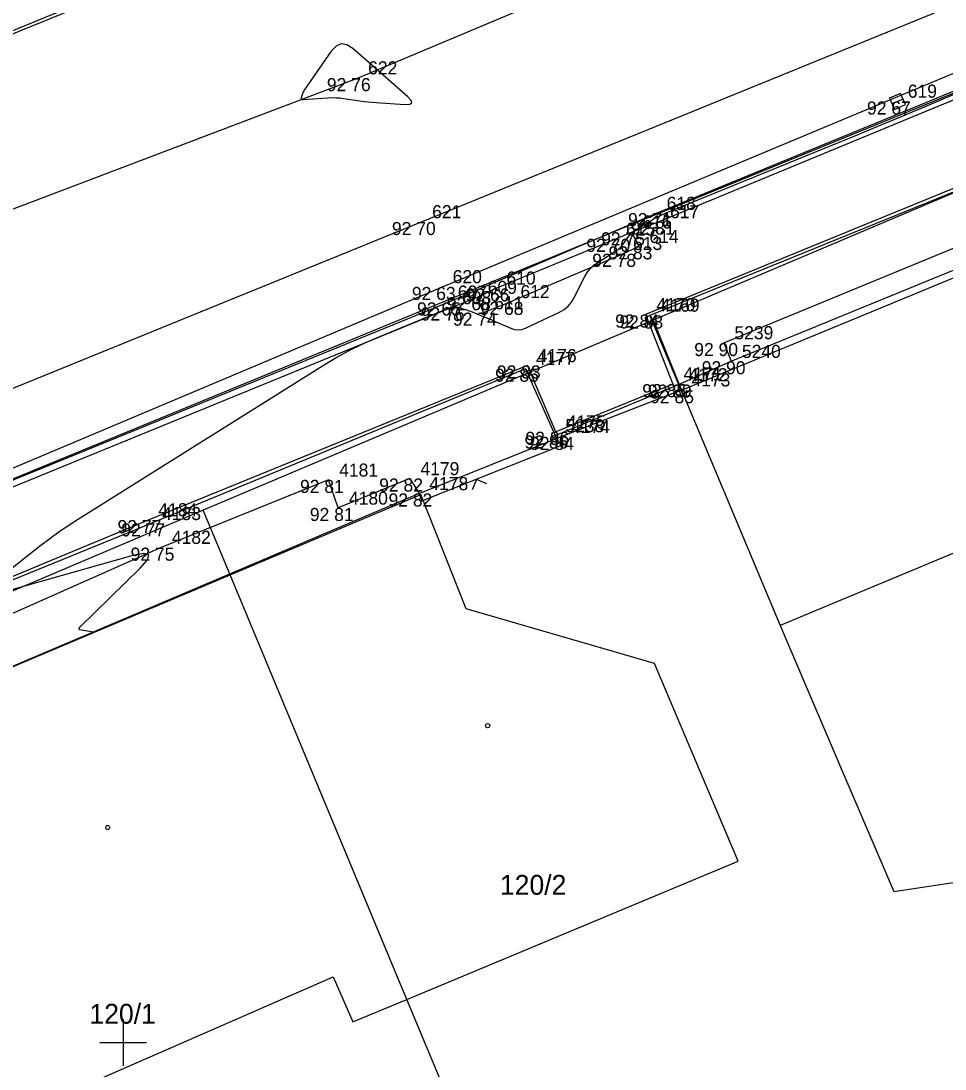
# Model space of a CAD drawing. Extents: x -711081 to -709338, y -1025122 to -1024092.
# Drawn here: x -709977.19 to -709957.41, y -1024625.57 to -1024603.14 of the extents above; entities that cross this region are included whole.
import ezdxf

# ---------------------------------------------------------------- set-up
doc = ezdxf.new("R2010")
doc.units = 0
for name, color, linetype in [('Ex_Minor Contours', 7, 'Continuous'), ('Z_body', 7, 'Continuous'), ('Z_body_cisla', 7, 'Continuous'), ('Z_body_vysky_redukovane', 7, 'Continuous'), ('Z_budova', 7, 'Continuous'), ('Z_chodnik', 7, 'Continuous'), ('Z_hektometricka_sit', 7, 'Continuous'), ('Z_katastr_cisla_stavebni', 7, 'Continuous'), ('Z_katastr_hranice', 7, 'Continuous'), ('Z_katastr_vnitrni_kresba', 7, 'Continuous'), ('Z_katastr_znacky_budov', 7, 'Continuous'), ('Z_komunikace', 7, 'Continuous'), ('Z_komunikace_osa', 7, 'Continuous'), ('Z_obruba', 7, 'Continuous'), ('Z_ploty', 7, 'Continuous'), ('Z_ploty_znacky', 7, 'Continuous'), ('Z_rozhranni', 7, 'Continuous'), ('Z_site_kanalizace_znaky', 7, 'Continuous'), ('Z_vdz12_plna', 7, 'Continuous'), ('Z_vdz25_plna', 7, 'Continuous'), ('Z_vstupy', 7, 'Continuous')]:
    doc.layers.add(name, color=color, linetype=linetype)

# ---------------------------------------------------------------- blocks, each defined once
blk = doc.blocks.new('POINT_DISPLAY')
blk.add_line((0, 0), (0, 0))
blk = doc.blocks.new('Z212')
for p, q in [((-0.17, 0.17), (0, 0)), ((0, 0), (0.17, 0.17))]:
    blk.add_line(p, q)
blk = doc.blocks.new('Z46260')
for p, q in [((0.13, 0.13), (-0.13, 0.13)), ((-0.13, 0.13), (-0.13, -0.13)), ((0.13, 0), (-0.13, 0)), ((0.13, -0.13), (0.13, 0.13)), ((-0.13, -0.13), (0.13, -0.13))]:
    blk.add_line(p, q)

msp = doc.modelspace()

# ---------------------------------------------------------------- linework, layer by layer
at = {"layer": 'Ex_Minor Contours'}
msp.add_lwpolyline([(-709971.137, -1024604.634), (-709971.148, -1024604.653), (-709971.156, -1024604.673), (-709971.164, -1024604.694), (-709971.19, -1024604.779), (-709971.192, -1024604.797), (-709971.188, -1024604.809), (-709971.177, -1024604.816), (-709971.158, -1024604.818), (-709970.625, -1024604.781), (-709970.538, -1024604.778), (-709970.452, -1024604.779), (-709970.365, -1024604.785), (-709970.279, -1024604.796), (-709969.934, -1024604.847), (-709969.848, -1024604.859), (-709969.761, -1024604.87), (-709969.675, -1024604.878), (-709969.588, -1024604.884), (-709968.973, -1024604.922), (-709968.87, -1024604.918), (-709968.825, -1024604.89), (-709968.838, -1024604.839), (-709968.908, -1024604.764), (-709970.086, -1024603.729), (-709970.214, -1024603.646), (-709970.334, -1024603.628), (-709970.446, -1024603.674), (-709970.55, -1024603.786), (-709971.126, -1024604.615)], close=True, dxfattribs=at)
for points in [[(-709977.658, -1024615.059), (-709976.762, -1024614.358), (-709976.571, -1024614.213), (-709976.377, -1024614.073), (-709976.179, -1024613.938), (-709975.978, -1024613.808), (-709970.681, -1024610.485), (-709970.427, -1024610.333), (-709970.167, -1024610.192), (-709969.902, -1024610.062), (-709969.631, -1024609.943), (-709968.006, -1024609.268), (-709967.996, -1024609.264), (-709967.987, -1024609.261), (-709967.978, -1024609.258), (-709967.968, -1024609.256), (-709967.929, -1024609.247), (-709967.92, -1024609.245), (-709967.91, -1024609.245), (-709967.901, -1024609.246), (-709967.891, -1024609.248), (-709967.704, -1024609.304), (-709967.67, -1024609.315), (-709967.636, -1024609.327), (-709967.602, -1024609.339), (-709967.568, -1024609.352), (-709967.298, -1024609.46), (-709967.242, -1024609.483), (-709967.186, -1024609.506), (-709967.13, -1024609.53), (-709967.075, -1024609.554), (-709966.707, -1024609.715), (-709966.627, -1024609.741), (-709966.548, -1024609.749), (-709966.469, -1024609.739), (-709966.39, -1024609.71), (-709965.663, -1024609.368), (-709965.564, -1024609.311), (-709965.478, -1024609.241), (-709965.406, -1024609.156), (-709965.347, -1024609.058), (-709965.121, -1024608.606), (-709965.072, -1024608.522), (-709965.013, -1024608.447), (-709964.945, -1024608.38), (-709964.866, -1024608.322), (-709964.455, -1024608.057), (-709964.412, -1024608.027), (-709964.373, -1024607.993), (-709964.337, -1024607.956), (-709964.305, -1024607.915), (-709964.182, -1024607.745), (-709964.149, -1024607.704), (-709964.113, -1024607.668), (-709964.073, -1024607.635), (-709964.03, -1024607.605), (-709963.705, -1024607.407), (-709963.635, -1024607.366), (-709963.563, -1024607.328), (-709963.49, -1024607.293), (-709963.416, -1024607.261), (-709959.85, -1024605.803), (-709959.358, -1024605.601), (-709958.868, -1024605.398), (-709958.377, -1024605.194), (-709957.888, -1024604.988), (-709955.415, -1024603.944)], [(-709975.647, -1024616.219), (-709975.897, -1024616.18), (-709975.929, -1024616.171), (-709975.944, -1024616.156), (-709975.941, -1024616.135), (-709975.92, -1024616.108), (-709974.638, -1024614.849), (-709974.479, -1024614.668), (-709974.453, -1024614.562), (-709974.557, -1024614.533), (-709974.794, -1024614.58), (-709978.961, -1024615.754)]]:
    msp.add_lwpolyline(points, dxfattribs=at)
at = {"layer": 'Z_budova'}
for p, q in [((-709961.99, -1024610.42), (-709951.45, -1024606.1)), ((-709963.12, -1024610.92), (-709961.99, -1024610.42)), ((-709963.12, -1024610.92), (-709963.07, -1024611.04)), ((-709968.67, -1024613.25), (-709980.63, -1024618.34)), ((-709968.67, -1024613.25), (-709968.61, -1024613.41))]:
    msp.add_line(p, q, dxfattribs=at)
at = {"layer": 'Z_chodnik'}
for p, q in [((-709951.85, -1024604.52), (-709963.82, -1024609.42)), ((-709963.82, -1024609.42), (-709963.24, -1024610.91)), ((-709966.35, -1024610.51), (-709974.47, -1024613.82)), ((-709965.74, -1024611.93), (-709966.35, -1024610.51)), ((-709963.24, -1024610.91), (-709965.74, -1024611.93)), ((-709974.47, -1024613.82), (-709981.32, -1024616.67))]:
    msp.add_line(p, q, dxfattribs=at)
at = {"layer": 'Z_hektometricka_sit'}
for p, q in [((-709975, -1024624.5), (-709975, -1024625.5)), ((-709975.5, -1024625), (-709974.5, -1024625))]:
    msp.add_line(p, q, dxfattribs=at)
at = {"layer": 'Z_katastr_hranice'}
for p, q in [((-709964.53, -1024607.66), (-709944.15, -1024599.34)), ((-709942.85, -1024600.72), (-709963.66, -1024609.54)), ((-709981.24, -1024614.53), (-709964.53, -1024607.66)), ((-709963.66, -1024609.54), (-709969.17, -1024611.87)), ((-709963.66, -1024609.54), (-709963.05, -1024611.04)), ((-709963.05, -1024611.04), (-709960.94, -1024616.08)), ((-709969.17, -1024611.87), (-709973.29, -1024613.61)), ((-709973.29, -1024613.61), (-709986.29, -1024619.12)), ((-709972.71, -1024614.99), (-709973.29, -1024613.61)), ((-709968.93, -1024624.08), (-709972.71, -1024614.99)), ((-709960.94, -1024616.08), (-709959.6, -1024619.22)), ((-709959.6, -1024619.22), (-709958.51, -1024621.77)), ((-709958.51, -1024621.77), (-709951.46, -1024620.72)), ((-709965.99, -1024631.1), (-709968.93, -1024624.08))]:
    msp.add_line(p, q, dxfattribs=at)
at = {"layer": 'Z_katastr_vnitrni_kresba'}
for p, q in [((-709940.71, -1024588.46), (-710021.21, -1024621.3)), ((-709963.05, -1024611.04), (-709951.49, -1024606.26)), ((-709972.71, -1024614.99), (-709968.63, -1024613.27)), ((-709967.66, -1024615.72), (-709968.63, -1024613.27)), ((-709954.48, -1024613.38), (-709960.94, -1024616.08)), ((-709980.71, -1024618.37), (-709972.71, -1024614.99)), ((-709963.63, -1024616.89), (-709967.66, -1024615.72)), ((-709961.84, -1024621.12), (-709963.63, -1024616.89)), ((-709968.93, -1024624.08), (-709961.84, -1024621.12)), ((-709977.18, -1024626.51), (-709970.51, -1024623.6)), ((-709970.51, -1024623.6), (-709970.09, -1024624.56)), ((-709970.09, -1024624.56), (-709968.93, -1024624.08))]:
    msp.add_line(p, q, dxfattribs=at)
at = {"layer": 'Z_katastr_znacky_budov'}
for centre in [(-709967.202, -1024618.22), (-709975.332, -1024620.4)]:
    msp.add_circle(centre, 0.0437, dxfattribs=at)
at = {"layer": 'Z_komunikace'}
for p, q in [((-709985.58, -1024606.7), (-709971.43, -1024600.91)), ((-709963.59, -1024607.25), (-709954.98, -1024603.71)), ((-709968.06, -1024609.16), (-709963.59, -1024607.25)), ((-709981.21, -1024614.53), (-709968.06, -1024609.16))]:
    msp.add_line(p, q, dxfattribs=at)
at = {"layer": 'Z_komunikace_osa'}
for p, q in [((-709969.99, -1024604.36), (-709956.62, -1024598.74)), ((-709984.54, -1024609.89), (-709969.99, -1024604.36))]:
    msp.add_line(p, q, dxfattribs=at)
at = {"layer": 'Z_obruba'}
for p, q in [((-709963.53, -1024607.43), (-709954.88, -1024603.85)), ((-709951.91, -1024604.63), (-709963.73, -1024609.44)), ((-709964.12, -1024607.66), (-709963.53, -1024607.43)), ((-709964.46, -1024607.8), (-709964.12, -1024607.66)), ((-709967.02, -1024608.86), (-709964.46, -1024607.8)), ((-709967.42, -1024609.05), (-709967.02, -1024608.86)), ((-709967.98, -1024609.27), (-709967.42, -1024609.05)), ((-709981.17, -1024614.67), (-709967.98, -1024609.27)), ((-709963.73, -1024609.44), (-709963.12, -1024610.92)), ((-709966.39, -1024610.58), (-709974.39, -1024613.89)), ((-709966.39, -1024610.58), (-709965.76, -1024612.01)), ((-709965.76, -1024612.01), (-709963.12, -1024610.92)), ((-709974.39, -1024613.89), (-709981.26, -1024616.69))]:
    msp.add_line(p, q, dxfattribs=at)
at = {"layer": 'Z_ploty'}
for p, q in [((-709968.67, -1024613.25), (-709965.64, -1024612.04)), ((-709965.64, -1024612.04), (-709965.58, -1024612.2)), ((-709968.61, -1024613.41), (-709965.58, -1024612.2))]:
    msp.add_line(p, q, dxfattribs=at)
at = {"layer": 'Z_rozhranni'}
for p, q in [((-709963.96, -1024607.96), (-709964.12, -1024607.66)), ((-709964.31, -1024608.12), (-709963.96, -1024607.96)), ((-709962.15, -1024610.03), (-709956.82, -1024607.83)), ((-709966.72, -1024609.15), (-709964.31, -1024608.12)), ((-709967.29, -1024609.38), (-709967.42, -1024609.05)), ((-709967.29, -1024609.38), (-709966.72, -1024609.15)), ((-709962.15, -1024610.03), (-709961.99, -1024610.42)), ((-709968.87, -1024612.93), (-709970.4, -1024613.56)), ((-709968.87, -1024612.93), (-709968.67, -1024613.25)), ((-709970.61, -1024612.96), (-709974.19, -1024614.41)), ((-709970.4, -1024613.56), (-709970.61, -1024612.96)), ((-709974.19, -1024614.41), (-709980.99, -1024617.42))]:
    msp.add_line(p, q, dxfattribs=at)
at = {"layer": 'Z_vdz12_plna'}
for p, q in [((-709968.17, -1024608.83), (-709955.07, -1024603.35)), ((-709997.3, -1024621.11), (-709968.17, -1024608.83))]:
    msp.add_line(p, q, dxfattribs=at)
at = {"layer": 'Z_vdz25_plna'}
for p, q in [((-709968.62, -1024607.44), (-709955.57, -1024602.11)), ((-709983.28, -1024613.4), (-709968.62, -1024607.44))]:
    msp.add_line(p, q, dxfattribs=at)
at = {"layer": 'Z_vstupy'}
msp.add_line((-709965.64, -1024612.04), (-709963.07, -1024611.04), dxfattribs=at)

# ---------------------------------------------------------------- block references
at = {"layer": 'Z_body'}
for p in [(-709969.99, -1024604.36), (-709958.43, -1024604.86), (-709963.59, -1024607.25), (-709968.62, -1024607.44), (-709963.53, -1024607.43), (-709964.12, -1024607.66), (-709964.46, -1024607.8), (-709963.96, -1024607.96), (-709964.31, -1024608.12), (-709968.17, -1024608.83), (-709967.02, -1024608.86), (-709967.42, -1024609.05), (-709968.06, -1024609.16), (-709967.98, -1024609.27), (-709966.72, -1024609.15), (-709967.29, -1024609.38), (-709963.82, -1024609.42), (-709963.73, -1024609.44), (-709962.15, -1024610.03), (-709961.99, -1024610.42), (-709966.39, -1024610.58), (-709966.35, -1024610.51), (-709963.24, -1024610.91), (-709963.12, -1024610.92), (-709963.07, -1024611.04), (-709965.76, -1024612.01), (-709965.74, -1024611.93), (-709965.64, -1024612.04), (-709968.87, -1024612.93), (-709970.61, -1024612.96), (-709968.67, -1024613.25), (-709970.4, -1024613.56), (-709974.47, -1024613.82), (-709974.39, -1024613.89), (-709974.19, -1024614.41)]:
    msp.add_blockref('POINT_DISPLAY', p, dxfattribs=at)
at = {"layer": 'Z_ploty_znacky', "rotation": -158.20000000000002}
msp.add_blockref('Z212', (-709967.44, -1024612.95), dxfattribs=at)
at = {"layer": 'Z_site_kanalizace_znaky', "rotation": 23.399999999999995}
msp.add_blockref('Z46260', (-709958.43, -1024604.86), dxfattribs=at)

# ---------------------------------------------------------------- texts
at = {"layer": 'Z_body_cisla'}
for s, p in [('622', (-709969.76, -1024604.28)), ('619', (-709958.21, -1024604.78)), ('621', (-709968.39, -1024607.36)), ('618', (-709963.37, -1024607.18)), ('617', (-709963.3, -1024607.36)), ('616', (-709963.89, -1024607.58)), ('615', (-709964.24, -1024607.73)), ('613', (-709964.09, -1024608.04)), ('614', (-709963.74, -1024607.89)), ('620', (-709967.95, -1024608.75)), ('610', (-709966.8, -1024608.78)), ('607', (-709967.84, -1024609.08)), ('609', (-709967.2, -1024608.98)), ('612', (-709966.5, -1024609.07)), ('608', (-709967.75, -1024609.2)), ('611', (-709967.06, -1024609.31)), ('4170', (-709963.59, -1024609.35)), ('4169', (-709963.5, -1024609.36)), ('5239', (-709961.92, -1024609.95)), ('4177', (-709966.17, -1024610.5)), ('4176', (-709966.13, -1024610.44)), ('5240', (-709961.76, -1024610.35)), ('4171', (-709963.01, -1024610.83)), ('4172', (-709962.9, -1024610.85)), ('4173', (-709962.84, -1024610.96)), ('4175', (-709965.51, -1024611.86)), ('5238', (-709965.54, -1024611.94)), ('4174', (-709965.42, -1024611.96)), ('4181', (-709970.38, -1024612.89)), ('4179', (-709968.64, -1024612.86)), ('4178', (-709968.45, -1024613.18)), ('4180', (-709970.17, -1024613.49)), ('4184', (-709974.25, -1024613.74)), ('4183', (-709974.17, -1024613.82)), ('4182', (-709973.96, -1024614.33))]:
    msp.add_text(s, height=0.28, dxfattribs=at).set_placement(p)
at = {"layer": 'Z_body_vysky_redukovane'}
for s, p in [('92 76', (-709970.643, -1024604.64)), ('92 67', (-709959.083, -1024605.14)), ('92 71', (-709964.197, -1024607.53)), ('92 70', (-709969.25, -1024607.72)), ('92 81', (-709964.137, -1024607.71)), ('92 75', (-709964.773, -1024607.94)), ('92 70', (-709965.09, -1024608.08)), ('92 83', (-709964.613, -1024608.24)), ('92 78', (-709964.963, -1024608.4)), ('92 63', (-709968.823, -1024609.11)), ('92 66', (-709967.673, -1024609.14)), ('92 68', (-709968.073, -1024609.33)), ('92 65', (-709968.713, -1024609.44)), ('92 76', (-709968.633, -1024609.55)), ('92 68', (-709967.373, -1024609.43)), ('92 74', (-709967.943, -1024609.66)), ('92 84', (-709964.473, -1024609.7)), ('92 88', (-709964.383, -1024609.72)), ('92 90', (-709962.78, -1024610.31)), ('92 90', (-709962.62, -1024610.7)), ('92 85', (-709967.043, -1024610.86)), ('92 83', (-709967.003, -1024610.79)), ('92 85', (-709963.893, -1024611.19)), ('92 89', (-709963.773, -1024611.2)), ('92 85', (-709963.723, -1024611.32)), ('92 86', (-709966.413, -1024612.29)), ('92 86', (-709966.393, -1024612.21)), ('92 84', (-709966.293, -1024612.32)), ('92 82', (-709969.523, -1024613.21)), ('92 81', (-709971.217, -1024613.24)), ('92 82', (-709969.323, -1024613.53)), ('92 81', (-709971.007, -1024613.84)), ('92 77', (-709975.123, -1024614.1)), ('92 77', (-709975.043, -1024614.17)), ('92 75', (-709974.843, -1024614.69))]:
    msp.add_text(s, height=0.28, dxfattribs=at).set_placement(p)
at = {"layer": 'Z_katastr_cisla_stavebni'}
for s, p in [('120/2', (-709966.939, -1024621.84)), ('120/1', (-709975.725, -1024624.6))]:
    msp.add_text(s, height=0.425, dxfattribs=at).set_placement(p)

doc.saveas('drawing.dxf')
